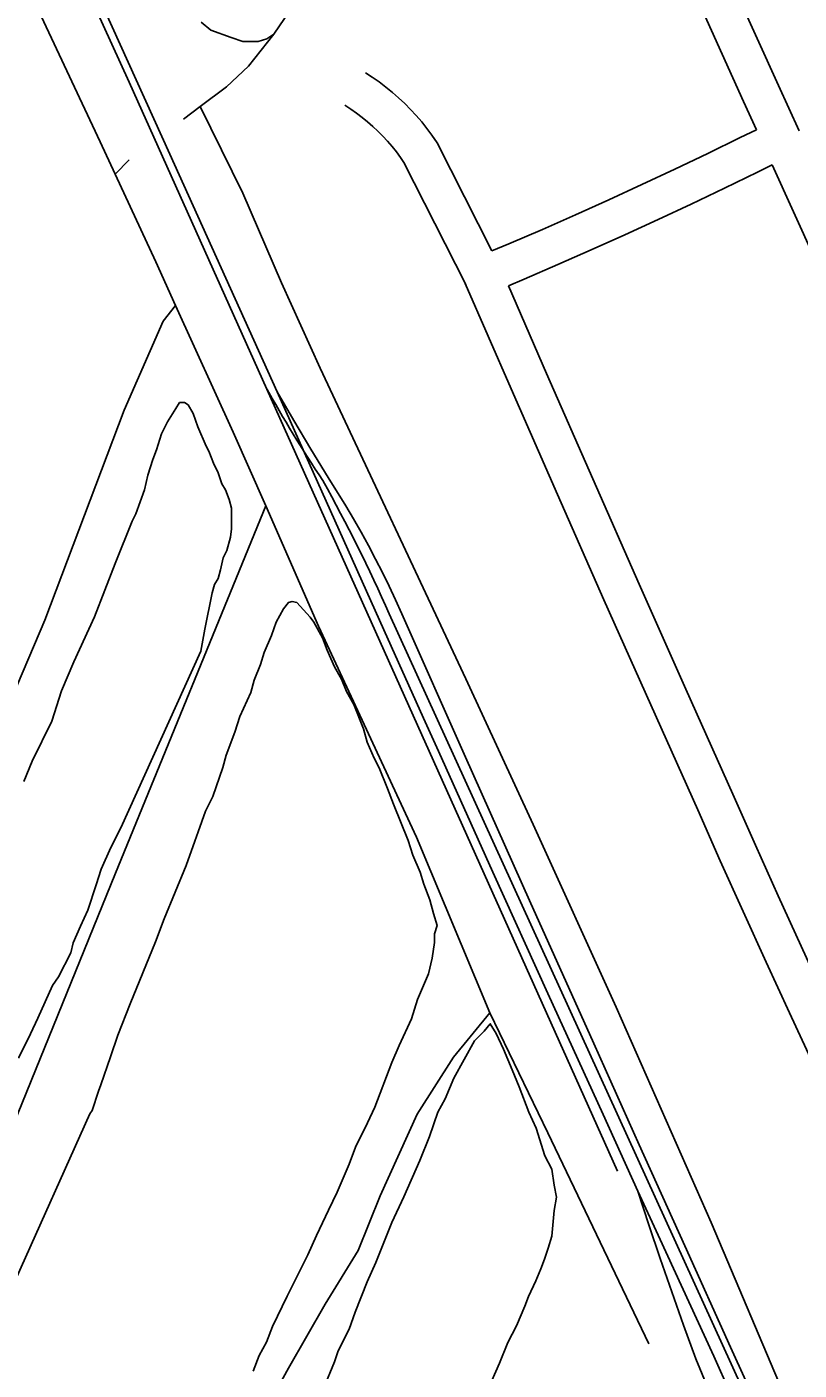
# Model space of a CAD drawing. Extents: x 3567028 to 3605064, y 510945 to 536587.
# Drawn here: x 3583944 to 3584545, y 531976 to 533023 of the extents above; entities that cross this region are included whole.
import ezdxf

# ---------------------------------------------------------------- set-up
doc = ezdxf.new("R2010")
doc.units = 0
for name, color, linetype in [('V-RAIL-TRAK', 7, 'Continuous'), ('V-ROAD-CNTR', 7, 'Continuous'), ('V-SITE-VEGE', 7, 'Continuous'), ('V-TOPO-SHOR', 7, 'Continuous')]:
    doc.layers.add(name, color=color, linetype=linetype)

msp = doc.modelspace()

# ---------------------------------------------------------------- linework, layer by layer
at = {"layer": 'V-RAIL-TRAK'}
for points in [[(3583783.6, 533522), (3583803.4, 533478.1), (3583842.8, 533389.3), (3583860.4, 533351.7), (3583887.5, 533293.3), (3583971.4, 533108.3), (3584055, 532923.3), (3584138.4, 532738.1), (3584221.6, 532552.9), (3584252.5, 532484)], [(3584138.4, 532738.1), (3584151.5, 532715.8), (3584164.8, 532693.5), (3584178.2, 532671.4), (3584191.9, 532649.3), (3584197.9, 532639.2), (3584203.8, 532628.9), (3584209.6, 532618.5), (3584215.1, 532608), (3584220.5, 532597.5), (3584225.7, 532586.8), (3584230.7, 532576.1), (3584235.5, 532565.3), (3584285.2, 532453.7), (3584335, 532342.1), (3584385.1, 532230.7), (3584420.4, 532151.8), (3584455.9, 532072.9), (3584491.5, 531994.2), (3584527.3, 531915.5)], [(3584252.5, 532484), (3584264, 532458.4), (3584306.5, 532364), (3584349.3, 532269.6), (3584392.2, 532175.4), (3584419.4, 532115.7)], [(3584419.4, 532115.7), (3584435.2, 532081.2), (3584478.5, 531987.1), (3584491.3, 531958.4)], [(3584419.4, 532115.7), (3584427.9, 532089.4), (3584436.7, 532063.2), (3584445.7, 532037.1), (3584455, 532011.1), (3584464.5, 531985.1), (3584472.6, 531965.4)]]:
    msp.add_lwpolyline(points, dxfattribs=at)
at = {"layer": 'V-ROAD-CNTR'}
for points in [[(3583268.9, 534637.4), (3583533.9, 534060.4), (3583774.7, 533524.4), (3584023.2, 532979.4), (3584403.6, 532131.2)], [(3584495.7, 533050.4), (3584528.9, 532976.9), (3584544.9, 532941.6)], [(3584468.4, 533038.1), (3584501.6, 532964.5), (3584511.6, 532942.4)], [(3584305.7, 532848), (3584263.1, 532932.2), (3584259, 532938.2), (3584255.1, 532943.4), (3584251.1, 532948.5), (3584246.8, 532953.4), (3584242.4, 532958.2), (3584237.8, 532962.8), (3584233.1, 532967.3), (3584228.2, 532971.5), (3584223.1, 532975.6), (3584217.9, 532979.6), (3584212.6, 532983.3), (3584207.4, 532986.7)], [(3584285.3, 532821.9), (3584237.2, 532916.9), (3584234.6, 532920.7), (3584231.3, 532925.1), (3584228, 532929.3), (3584224.4, 532933.5), (3584220.7, 532937.4), (3584216.9, 532941.3), (3584212.9, 532945), (3584208.8, 532948.6), (3584204.6, 532952), (3584200.3, 532955.3), (3584195.8, 532958.4), (3584191.1, 532961.5)], [(3584511.6, 532942.4), (3584499.1, 532936.3), (3584473.7, 532923.9), (3584448.1, 532911.7), (3584422.5, 532899.7), (3584396.7, 532887.8), (3584370.9, 532876.2), (3584345, 532864.8), (3584319, 532853.6), (3584305.7, 532848)], [(3584524, 532915.1), (3584512.4, 532909.3), (3584486.7, 532896.8), (3584460.9, 532884.5), (3584435.1, 532872.4), (3584409.1, 532860.5), (3584383.1, 532848.8), (3584357, 532837.3), (3584330.8, 532826), (3584318.5, 532820.8)], [(3584524, 532915.1), (3584557.2, 532841.8), (3584612.8, 532719.1), (3584668.5, 532596.5), (3584687.9, 532552.1), (3584707.5, 532507.7), (3584727.4, 532463.3), (3584747.4, 532419), (3584767.6, 532374.8), (3584788, 532330.7), (3584808.7, 532286.6), (3584816.6, 532270.6), (3584820.1, 532263.5)], [(3584284.9, 532822.7), (3584320.7, 532740.5), (3584356.7, 532658.3), (3584392.9, 532576.3), (3584429.4, 532494.3), (3584466, 532412.5), (3584483.5, 532372.9), (3584501.2, 532333.4), (3584519.2, 532294), (3584537.3, 532254.6), (3584555.6, 532215.4), (3584574.1, 532176.2), (3584591, 532140.9)], [(3584318.5, 532820.8), (3584348.2, 532752.5), (3584384.2, 532670.4), (3584420.4, 532588.4), (3584456.8, 532506.5), (3584493.4, 532424.7), (3584510.9, 532385.1), (3584528.6, 532345.7), (3584546.4, 532306.4), (3584564.5, 532267.2), (3584582.7, 532228.1), (3584601.2, 532189.1), (3584611.8, 532166.8)], [(3584514.7, 531931), (3584225.8, 532565.2)]]:
    msp.add_lwpolyline(points, dxfattribs=at)
for centre, radius, start, end in [((3585012.9, 533229.7), 1008.9, 208.8793, 213.7581), ((3582981.9, 532011.5), 1361.6, 23.9962, 28.8794)]:
    msp.add_arc(centre, radius, start, end, dxfattribs=at)
at = {"layer": 'V-SITE-VEGE'}
for points in [[(3583941.2, 532434.6), (3583947.8, 532450.6), (3583963, 532481.7), (3583970.6, 532505.3), (3583980.1, 532528), (3583996.2, 532562.9), (3584012.3, 532604.4), (3584025.6, 532637.5), (3584028.4, 532643.1), (3584035.1, 532662), (3584037.9, 532673.3), (3584041.7, 532685.6), (3584044.6, 532693.1), (3584048.4, 532705.4), (3584053.1, 532714.8), (3584059.7, 532725.2), (3584062.6, 532729.9), (3584066.4, 532729.9), (3584069.2, 532728), (3584073, 532721.4), (3584076.7, 532711), (3584083.3, 532695.9), (3584085.2, 532692.1), (3584088.9, 532682.7), (3584092.7, 532675.1), (3584095.5, 532666.6), (3584098.3, 532661.9), (3584101.2, 532654.3), (3584103, 532647.7), (3584103, 532631.6), (3584102.1, 532625), (3584099.2, 532614.7), (3584096.4, 532609), (3584094.5, 532599.6), (3584092.6, 532592.9), (3584089.7, 532588.2), (3584087.8, 532581.6), (3584082.1, 532553.3), (3584079.2, 532536.3), (3584016.7, 532398.5), (3584009.1, 532383.4), (3584001.5, 532366.5), (3583997.7, 532354.2), (3583991.1, 532334.4), (3583985.4, 532322.1), (3583979.7, 532308.9), (3583977.8, 532301.3), (3583968.3, 532282.5), (3583963.6, 532275.9), (3583952.2, 532250.4), (3583946.5, 532238.1), (3583937, 532219.2)], [(3583992.7, 532175.7), (3583994.6, 532178.5), (3583999.3, 532193.6), (3584001.2, 532198.4), (3584008.8, 532220.1), (3584014.5, 532237.1), (3584024, 532261.6), (3584043.9, 532309.7), (3584050.5, 532327.7), (3584067.6, 532369.2), (3584074.3, 532388.1), (3584077.1, 532395.6), (3584082.8, 532411.6), (3584088.5, 532423), (3584096.1, 532445.6), (3584098.9, 532455.1), (3584105.6, 532473), (3584109.4, 532485.3), (3584117.9, 532504.1), (3584120.7, 532513.6), (3584125.5, 532525.8), (3584128.3, 532535.3), (3584134, 532548.5), (3584137.8, 532558.9), (3584143.5, 532569.3), (3584147.3, 532574), (3584150.1, 532574.9), (3584153.9, 532574), (3584164.3, 532562.6), (3584167.1, 532558.8), (3584173.7, 532546.5), (3584177.5, 532537.1), (3584183.1, 532523.9), (3584188.7, 532514.4), (3584192.5, 532504.9), (3584198.2, 532494.6), (3584205.7, 532475.6), (3584208.5, 532465.3), (3584214.1, 532453), (3584217.9, 532445.4), (3584224.5, 532429.3), (3584229.2, 532417.1), (3584240.5, 532388.7), (3584244.2, 532377.4), (3584249.9, 532364.1), (3584252.7, 532354.7), (3584257.4, 532342.4), (3584260.2, 532332), (3584263, 532322.6), (3584261.1, 532316), (3584261.1, 532309.3), (3584259.2, 532297.1), (3584256.3, 532284.8), (3584247.8, 532265), (3584243.1, 532249.9), (3584233.6, 532229.1), (3584227.9, 532215.9), (3584214.6, 532181), (3584208.9, 532168.7), (3584199.4, 532149.9), (3584194.7, 532136.6), (3584185.2, 532114.9), (3584178.6, 532100.8), (3584169.1, 532081), (3584162.5, 532065.9), (3584146.3, 532033.8), (3584135, 532010.2), (3584130.2, 531997.9), (3584124.5, 531987.5), (3584119.8, 531975.3)], [(3584249.5, 532139.4), (3584257.1, 532158.2), (3584263.7, 532177.1), (3584269.4, 532187.5), (3584276, 532203.5), (3584292.1, 532232.8), (3584299.7, 532240.3), (3584304.4, 532246), (3584309.1, 532238.4), (3584314.8, 532226.1), (3584321.4, 532210.1), (3584327, 532196.8), (3584334.5, 532177), (3584340.2, 532164.7), (3584346.8, 532143), (3584352.4, 532132.6), (3584354.3, 532120.3), (3584356.1, 532110.9), (3584354.2, 532100.5), (3584352.3, 532080.6), (3584349.5, 532071.2), (3584346.6, 532062.7), (3584343.8, 532055.2), (3584340, 532045.7), (3584334.3, 532033.5), (3584331.4, 532025.9), (3584324.8, 532010.8), (3584318.2, 531997.6), (3584311.5, 531981.6), (3584302, 531959.9)], [(3583934.8, 532046.4), (3583992.7, 532175.7)], [(3584215.3, 532060.1), (3584227.7, 532091.2), (3584237.1, 532111.1), (3584249.5, 532139.4)], [(3584174.6, 531962), (3584183.1, 531982.7), (3584185.9, 531991.2), (3584194.5, 532008.2), (3584199.2, 532021.4), (3584208.7, 532045), (3584215.3, 532060.1)]]:
    msp.add_lwpolyline(points, dxfattribs=at)
at = {"layer": 'V-TOPO-SHOR'}
for p, q in [((3584078.6, 532960.5), (3584065.6, 532950.7)), ((3584023.4, 532919), (3584012.4, 532907.8)), ((3584285.5, 532514.7), (3584172, 532756.7))]:
    msp.add_line(p, q, dxfattribs=at)
for points in [[(3583948.7, 533043.7), (3584000.7, 532932.9), (3584012.4, 532907.8), (3584044.1, 532839.4), (3584059.4, 532805.6), (3584104.3, 532706.7), (3584129.6, 532649.5)], [(3584079.3, 533026.2), (3584086.8, 533019.9), (3584102.6, 533014.1), (3584111.8, 533011.2), (3584123.8, 533011.1), (3584130.5, 533013.2), (3584135.9, 533016.9), (3584148, 533034.8)], [(3584078.6, 532960.5), (3584099, 532975.8), (3584116.3, 532991.9), (3584135.9, 533016.9)], [(3584172, 532756.7), (3584141.9, 532823), (3584111.8, 532893), (3584078.6, 532960.5)], [(3583804.2, 532187.7), (3583870, 532354.4), (3583957.5, 532560.3), (3584019.4, 532723.9), (3584049.8, 532793.3), (3584059.4, 532805.6)], [(3583901.8, 532090.9), (3584012.6, 532363.2), (3584129.6, 532649.5)], [(3584129.6, 532649.5), (3584170.7, 532555.6), (3584246.9, 532391.4), (3584304.2, 532254.4)], [(3584285.5, 532514.7), (3584337.9, 532401.1), (3584402.4, 532258.9), (3584476.3, 532091.2), (3584535.3, 531952.1), (3584591.2, 531838.6), (3584656.2, 531713.7), (3584721.5, 531603.3), (3584786.1, 531497.9), (3584881.2, 531369), (3584971.7, 531252.3), (3585061.8, 531152.4), (3585112.4, 531098.2)], [(3583936.5, 531472.4), (3583956.1, 531513.1), (3583977, 531556.4), (3584004.1, 531617.4), (3584042.1, 531721.7), (3584056.4, 531769.1), (3584063.5, 531788.2), (3584071.4, 531801.1), (3584080.6, 531815.2), (3584102.7, 531865.9), (3584128.2, 531942.8), (3584147.4, 531977.7), (3584175.8, 532027.6), (3584201.6, 532069.5), (3584218.7, 532111.9), (3584247.5, 532175.5), (3584275.9, 532219.9), (3584304.2, 532254.4)], [(3584304.2, 532254.4), (3584349.2, 532160.9), (3584427.8, 531996.7)]]:
    msp.add_lwpolyline(points, dxfattribs=at)

doc.saveas('drawing.dxf')
